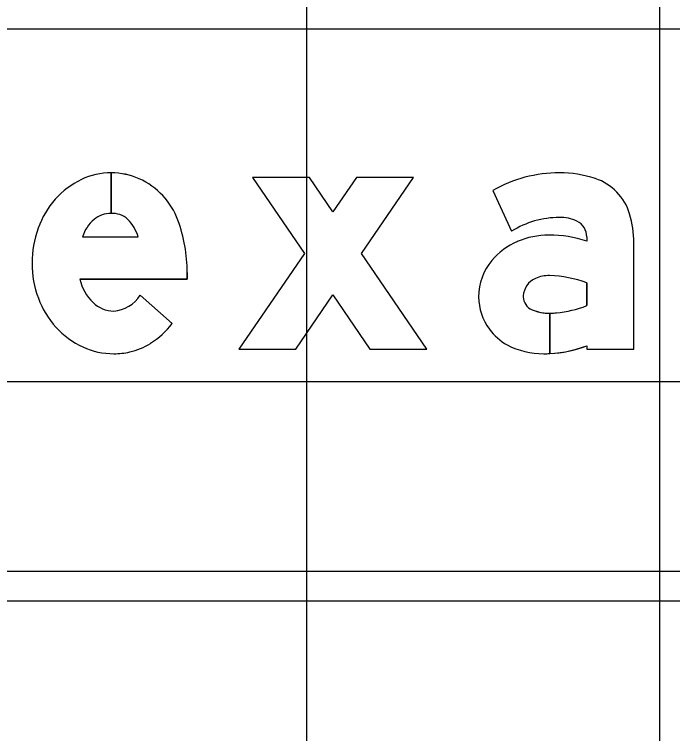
# Model space of a CAD drawing. Extents: x 2193008 to 2198143, y 1236112 to 1237864.
# Drawn here: x 2195645.05 to 2195648.78, y 1237302.11 to 1237306.188 of the extents above; entities that cross this region are included whole.
import ezdxf

# ---------------------------------------------------------------- set-up
doc = ezdxf.new("R2010")
doc.units = 0
for name, color, linetype in [('GSBWFILL', 7, 'Continuous'), ('GSCOLORFILL', 7, 'Continuous'), ('GSOUTLINE', 7, 'Continuous'), ('M-ROADS', 7, 'Continuous')]:
    doc.layers.add(name, color=color, linetype=linetype)

msp = doc.modelspace()

# ---------------------------------------------------------------- linework, layer by layer
at = {"layer": 'GSBWFILL'}
for p, q in [((2195645.5987, 1237305.2896), (2195645.5987, 1237305.0599)), ((2195645.5988, 1237305.0599), (2195645.5988, 1237305.2896)), ((2195645.4362, 1237304.9264), (2195645.7517, 1237304.9264)), ((2195645.7624, 1237304.5964), (2195645.9447, 1237304.4349))]:
    msp.add_line(p, q, dxfattribs=at)
msp.add_lwpolyline([(2195647.3108, 1237305.263), (2195646.9879, 1237305.263), (2195646.8547, 1237305.0685), (2195646.7215, 1237305.263), (2195646.3986, 1237305.263), (2195646.6933, 1237304.8328), (2195646.3219, 1237304.2906), (2195646.6448, 1237304.2906), (2195646.8547, 1237304.5971), (2195647.0646, 1237304.2906), (2195647.3875, 1237304.2906), (2195647.0162, 1237304.8328)], close=True, dxfattribs=at)
for points in [[(2195647.7607, 1237305.1896), (2195647.8677, 1237304.9587)], [(2195648.2933, 1237304.9263), (2195648.2933, 1237304.9017)], [(2195648.2933, 1237304.3093), (2195648.2933, 1237304.2906), (2195648.5597, 1237304.2906), (2195648.5597, 1237304.8917)], [(2195646.0289, 1237304.7246), (2195646.0289, 1237304.6866), (2195645.421, 1237304.6866)], [(2195648.2933, 1237304.6659), (2195648.2933, 1237304.5365)], [(2195648.0835, 1237304.2648), (2195648.0835, 1237304.4934)], [(2195648.0836, 1237304.4934), (2195648.0836, 1237304.2649)]]:
    msp.add_lwpolyline(points, dxfattribs=at)
for centre, major_axis, start_param, end_param in [((2195645.5987, 1237304.8951), (0, 0.3945), 0, 0.44196), ((2195645.5987, 1237304.8951), (0, 0.3945), 5.868518, 6.283016), ((2195648.1386, 1237304.5261), (0, 0.7635), 0, 0.517719), ((2195648.1386, 1237304.6376), (0, 0.652), 5.96613, 6.283185), ((2195645.6258, 1237304.8378), (0, 0.4579), 0.44196, 0.851746), ((2195645.5887, 1237304.8794), (0, 0.4129), 5.061282, 5.861635), ((2195648.2484, 1237304.9724), (0, 0.2997), 4.997165, 5.96613), ((2195645.6681, 1237304.8008), (0, 0.5141), 0.851746, 1.222943), ((2195645.5987, 1237304.9054), (0, 0.1544), 0, 0.684319), ((2195645.5987, 1237304.8808), (0, 0.1791), 6.008019, 6.282813), ((2195645.6202, 1237304.957), (0, 0.0999), 5.468651, 6.008019), ((2195648.1386, 1237304.5261), (0, 0.5104), 0, 0.559495), ((2195648.1481, 1237304.835), (0, 0.2018), 5.822746, 6.330435), ((2195647.9727, 1237304.8917), (0, 0.587), 4.712389, 4.997165), ((2195645.6364, 1237304.8654), (0, 0.2093), 0.703138, 1.275447), ((2195645.5011, 1237304.8446), (0, 0.2637), 5.027692, 5.468651), ((2195645.1631, 1237304.7246), (0, 0.8658), 4.712389, 5.061282), ((2195648.1934, 1237304.9263), (0, 0.0999), 4.712389, 5.822746), ((2195645.7343, 1237304.7768), (0, 0.5845), 1.222943, 1.570796), ((2195648.0796, 1237304.4798), (0, 0.4568), 0, 0.404512), ((2195648.0796, 1237304.2641), (0, 0.6725), 5.959871, 6.283185), ((2195648.0484, 1237304.5478), (0, 0.382), 0.399285, 0.87593), ((2195648.0014, 1237304.5869), (0, 0.3208), 0.87593, 1.570796), ((2195645.7168, 1237304.7768), (0, 0.567), 1.570796, 1.928626), ((2195648.0784, 1237304.5144), (0, 0.1926), 6.259455, 6.691732), ((2195648.0644, 1237304.0523), (0, 0.6549), 5.926185, 6.254823), ((2195645.6769, 1237304.7431), (0, 0.2621), 1.788032, 2.378697), ((2195648.0469, 1237304.5872), (0, 0.1132), 0.408547, 1.530785), ((2195645.5997, 1237304.6969), (0, 0.1912), 3.209537, 4.158837), ((2195647.9872, 1237304.5869), (0, 0.3066), 1.570796, 2.21394), ((2195648.0543, 1237304.5869), (0, 0.1206), 1.530785, 1.570796), ((2195648.0136, 1237304.5869), (0, 0.0799), 1.570796, 2.757027), ((2195645.666, 1237304.7578), (0, 0.5128), 1.928626, 2.305123), ((2195645.615, 1237304.6795), (0, 0.1733), 2.383204, 3.128268), ((2195648.0835, 1237304.7598), (0, 0.2664), 2.757027, 3.141593), ((2195648.068, 1237305.1095), (0, 0.6157), 3.228562, 3.516221), ((2195648.0835, 1237304.7598), (0, 0.2664), 3.141843, 3.28451), ((2195645.5542, 1237304.7409), (0, 0.4961), 3.710413, 4.047817), ((2195645.6336, 1237304.7285), (0, 0.4691), 2.305123, 2.711411), ((2195648.0144, 1237304.6073), (0, 0.3406), 2.21394, 2.611125), ((2195645.6127, 1237304.6831), (0, 0.4191), 2.711411, 3.141593), ((2195645.6241, 1237304.6315), (0, 0.3663), 3.35931, 3.710413), ((2195648.0493, 1237304.7223), (0, 0.4583), 2.672443, 3.141593), ((2195648.0493, 1237304.9439), (0, 0.6799), 3.192057, 3.508644), ((2195645.6127, 1237304.6831), (0, 0.4191), 3.141593, 3.35931), ((2195648.0493, 1237304.9439), (0, 0.6799), 3.141593, 3.191959)]:
    msp.add_ellipse(centre, major_axis=major_axis, ratio=0.999999, start_param=start_param, end_param=end_param, dxfattribs=at)
at = {"layer": 'GSCOLORFILL'}
for p, q in [((2195645.5987, 1237305.2896), (2195645.5987, 1237305.0599)), ((2195645.5988, 1237305.0599), (2195645.5988, 1237305.2896)), ((2195645.4362, 1237304.9264), (2195645.7517, 1237304.9264)), ((2195645.7624, 1237304.5964), (2195645.9447, 1237304.4349)), ((2195658.1501, 1237303.0294), (2195642.8338, 1237303.0294)), ((2195642.8338, 1237302.8629), (2195658.1501, 1237302.8629))]:
    msp.add_line(p, q, dxfattribs=at)
msp.add_lwpolyline([(2195647.3108, 1237305.263), (2195646.9879, 1237305.263), (2195646.8547, 1237305.0685), (2195646.7215, 1237305.263), (2195646.3986, 1237305.263), (2195646.6933, 1237304.8328), (2195646.3219, 1237304.2906), (2195646.6448, 1237304.2906), (2195646.8547, 1237304.5971), (2195647.0646, 1237304.2906), (2195647.3875, 1237304.2906), (2195647.0162, 1237304.8328)], close=True, dxfattribs=at)
for points in [[(2195647.7607, 1237305.1896), (2195647.8677, 1237304.9587)], [(2195648.2933, 1237304.9263), (2195648.2933, 1237304.9017)], [(2195648.2933, 1237304.3093), (2195648.2933, 1237304.2906), (2195648.5597, 1237304.2906), (2195648.5597, 1237304.8917)], [(2195646.0289, 1237304.7246), (2195646.0289, 1237304.6866), (2195645.421, 1237304.6866)], [(2195648.2933, 1237304.6659), (2195648.2933, 1237304.5365)], [(2195648.0835, 1237304.2648), (2195648.0835, 1237304.4934)], [(2195648.0836, 1237304.4934), (2195648.0836, 1237304.2649)]]:
    msp.add_lwpolyline(points, dxfattribs=at)
for centre, major_axis, start_param, end_param in [((2195645.5987, 1237304.8951), (0, 0.3945), 0, 0.44196), ((2195645.5987, 1237304.8951), (0, 0.3945), 5.868518, 6.283016), ((2195648.1386, 1237304.5261), (0, 0.7635), 0, 0.517719), ((2195648.1386, 1237304.6376), (0, 0.652), 5.96613, 6.283185), ((2195645.6258, 1237304.8378), (0, 0.4579), 0.44196, 0.851746), ((2195645.5887, 1237304.8794), (0, 0.4129), 5.061282, 5.861635), ((2195648.2484, 1237304.9724), (0, 0.2997), 4.997165, 5.96613), ((2195645.6681, 1237304.8008), (0, 0.5141), 0.851746, 1.222943), ((2195645.5987, 1237304.9054), (0, 0.1544), 0, 0.684319), ((2195645.5987, 1237304.8808), (0, 0.1791), 6.008019, 6.282813), ((2195645.6202, 1237304.957), (0, 0.0999), 5.468651, 6.008019), ((2195648.1386, 1237304.5261), (0, 0.5104), 0, 0.559495), ((2195648.1481, 1237304.835), (0, 0.2018), 5.822746, 6.330435), ((2195647.9727, 1237304.8917), (0, 0.587), 4.712389, 4.997165), ((2195645.6364, 1237304.8654), (0, 0.2093), 0.703138, 1.275447), ((2195645.5011, 1237304.8446), (0, 0.2637), 5.027692, 5.468651), ((2195645.1631, 1237304.7246), (0, 0.8658), 4.712389, 5.061282), ((2195648.1934, 1237304.9263), (0, 0.0999), 4.712389, 5.822746), ((2195645.7343, 1237304.7768), (0, 0.5845), 1.222943, 1.570796), ((2195648.0796, 1237304.4798), (0, 0.4568), 0, 0.404512), ((2195648.0796, 1237304.2641), (0, 0.6725), 5.959871, 6.283185), ((2195648.0484, 1237304.5478), (0, 0.382), 0.399285, 0.87593), ((2195648.0014, 1237304.5869), (0, 0.3208), 0.87593, 1.570796), ((2195645.7168, 1237304.7768), (0, 0.567), 1.570796, 1.928626), ((2195648.0784, 1237304.5144), (0, 0.1926), 6.259455, 6.691732), ((2195648.0644, 1237304.0523), (0, 0.6549), 5.926185, 6.254823), ((2195645.6769, 1237304.7431), (0, 0.2621), 1.788032, 2.378697), ((2195648.0469, 1237304.5872), (0, 0.1132), 0.408547, 1.530785), ((2195645.5997, 1237304.6969), (0, 0.1912), 3.209537, 4.158837), ((2195647.9872, 1237304.5869), (0, 0.3066), 1.570796, 2.21394), ((2195648.0543, 1237304.5869), (0, 0.1206), 1.530785, 1.570796), ((2195648.0136, 1237304.5869), (0, 0.0799), 1.570796, 2.757027), ((2195645.666, 1237304.7578), (0, 0.5128), 1.928626, 2.305123), ((2195645.615, 1237304.6795), (0, 0.1733), 2.383204, 3.128268), ((2195648.0835, 1237304.7598), (0, 0.2664), 2.757027, 3.141593), ((2195648.068, 1237305.1095), (0, 0.6157), 3.228562, 3.516221), ((2195648.0835, 1237304.7598), (0, 0.2664), 3.141843, 3.28451), ((2195645.5542, 1237304.7409), (0, 0.4961), 3.710413, 4.047817), ((2195645.6336, 1237304.7285), (0, 0.4691), 2.305123, 2.711411), ((2195648.0144, 1237304.6073), (0, 0.3406), 2.21394, 2.611125), ((2195645.6127, 1237304.6831), (0, 0.4191), 2.711411, 3.141593), ((2195645.6241, 1237304.6315), (0, 0.3663), 3.35931, 3.710413), ((2195648.0493, 1237304.7223), (0, 0.4583), 2.672443, 3.141593), ((2195648.0493, 1237304.9439), (0, 0.6799), 3.192057, 3.508644), ((2195645.6127, 1237304.6831), (0, 0.4191), 3.141593, 3.35931), ((2195648.0493, 1237304.9439), (0, 0.6799), 3.141593, 3.191959)]:
    msp.add_ellipse(centre, major_axis=major_axis, ratio=0.999999, start_param=start_param, end_param=end_param, dxfattribs=at)
at = {"layer": 'GSOUTLINE'}
for p, q in [((2195645.4362, 1237304.9264), (2195645.7517, 1237304.9264)), ((2195645.9447, 1237304.4349), (2195645.7624, 1237304.5964))]:
    msp.add_line(p, q, dxfattribs=at)
msp.add_lwpolyline([(2195647.3108, 1237305.263), (2195646.9879, 1237305.263), (2195646.8547, 1237305.0685), (2195646.7215, 1237305.263), (2195646.3986, 1237305.263), (2195646.6933, 1237304.8328), (2195646.3219, 1237304.2906), (2195646.6448, 1237304.2906), (2195646.8547, 1237304.5971), (2195647.0646, 1237304.2906), (2195647.3875, 1237304.2906), (2195647.0162, 1237304.8328)], close=True, dxfattribs=at)
for points in [[(2195647.7607, 1237305.1896), (2195647.8677, 1237304.9587)], [(2195648.2933, 1237304.9263), (2195648.2933, 1237304.9017)], [(2195648.2933, 1237304.3093), (2195648.2933, 1237304.2906), (2195648.5597, 1237304.2906), (2195648.5597, 1237304.8917)], [(2195645.421, 1237304.6866), (2195646.0289, 1237304.6866), (2195646.0289, 1237304.7246)], [(2195648.2933, 1237304.5365), (2195648.2933, 1237304.6659)]]:
    msp.add_lwpolyline(points, dxfattribs=at)
for centre, major_axis, start_param, end_param in [((2195645.5987, 1237304.8951), (0, 0.3945), 0, 0.44196), ((2195645.5987, 1237304.8951), (0, 0.3945), 5.868518, 6.283185), ((2195648.1386, 1237304.5261), (0, 0.7635), 6.283185, 6.800904), ((2195648.1386, 1237304.6376), (0, 0.652), 5.96613, 6.283185), ((2195645.6258, 1237304.8378), (0, 0.4579), 0.44196, 0.851746), ((2195645.5887, 1237304.8794), (0, 0.4129), 5.061282, 5.861635), ((2195648.2484, 1237304.9724), (0, 0.2997), 4.997165, 5.96613), ((2195645.6681, 1237304.8008), (0, 0.5141), 0.851746, 1.222943), ((2195645.5987, 1237304.9054), (0, 0.1544), 0, 0.684319), ((2195645.5987, 1237304.8808), (0, 0.1791), 6.008019, 6.283185), ((2195645.6202, 1237304.957), (0, 0.0999), 5.468651, 6.008019), ((2195648.1386, 1237304.5261), (0, 0.5104), 0, 0.559495), ((2195648.1481, 1237304.835), (0, 0.2018), 5.822746, 6.330435), ((2195647.9727, 1237304.8917), (0, 0.587), 4.712389, 4.997165), ((2195645.6364, 1237304.8654), (0, 0.2093), 0.703138, 1.275447), ((2195645.5011, 1237304.8446), (0, 0.2637), 5.027692, 5.468651), ((2195645.1631, 1237304.7246), (0, 0.8658), 4.712389, 5.061282), ((2195648.1934, 1237304.9263), (0, 0.0999), 4.712389, 5.822746), ((2195645.7343, 1237304.7768), (0, 0.5845), 1.222943, 1.570796), ((2195648.0796, 1237304.4798), (0, 0.4568), 0, 0.404512), ((2195648.0796, 1237304.2641), (0, 0.6725), 5.959871, 6.283185), ((2195648.0484, 1237304.5478), (0, 0.382), 0.399285, 0.87593), ((2195648.0014, 1237304.5869), (0, 0.3208), 0.87593, 1.570796), ((2195645.7168, 1237304.7768), (0, 0.567), 1.570796, 1.928626), ((2195648.0784, 1237304.5144), (0, 0.1926), 6.25958, 6.691732), ((2195648.0644, 1237304.0523), (0, 0.6549), 5.926185, 6.254787), ((2195648.0827, 1237304.6969), (0, 0.00999), 6.254787, 6.25958), ((2195645.6769, 1237304.7431), (0, 0.2621), 1.788032, 2.378697), ((2195648.0469, 1237304.5872), (0, 0.1132), 0.408547, 1.530785), ((2195645.5997, 1237304.6969), (0, 0.1912), 3.209537, 4.158837), ((2195647.9872, 1237304.5869), (0, 0.3066), 1.570796, 2.21394), ((2195648.0543, 1237304.5869), (0, 0.1206), 1.530785, 1.570796), ((2195648.0136, 1237304.5869), (0, 0.0799), 1.570796, 2.757027), ((2195645.666, 1237304.7578), (0, 0.5128), 1.928626, 2.305123), ((2195645.615, 1237304.6795), (0, 0.1733), 2.383204, 3.128268), ((2195648.0835, 1237304.7598), (0, 0.2664), 2.757027, 3.28451), ((2195648.068, 1237305.1095), (0, 0.6157), 3.228562, 3.516221), ((2195645.5542, 1237304.7409), (0, 0.4961), 3.710413, 4.047817), ((2195645.6336, 1237304.7285), (0, 0.4691), 2.305123, 2.711411), ((2195648.0144, 1237304.6073), (0, 0.3406), 2.21394, 2.611125), ((2195645.6127, 1237304.6831), (0, 0.4191), 2.711411, 3.141593), ((2195645.6241, 1237304.6315), (0, 0.3663), 3.35931, 3.710413), ((2195648.0493, 1237304.7223), (0, 0.4583), 2.672443, 3.141593), ((2195648.0493, 1237304.9439), (0, 0.6799), 3.141593, 3.508644), ((2195645.6127, 1237304.6831), (0, 0.4191), 3.141593, 3.35931)]:
    msp.add_ellipse(centre, major_axis=major_axis, ratio=0.999999, start_param=start_param, end_param=end_param, dxfattribs=at)
at = {"layer": 'M-ROADS'}
for p, q in [((2195646.7065, 1237258.1062), (2195646.7065, 1237318.1062)), ((2195648.7065, 1237258.1062), (2195648.7065, 1237318.1062)), ((2195584.7065, 1237306.1062), (2195714.7065, 1237306.1062)), ((2195584.7065, 1237304.1062), (2195714.7065, 1237304.1062))]:
    msp.add_line(p, q, dxfattribs=at)

doc.saveas('drawing.dxf')
